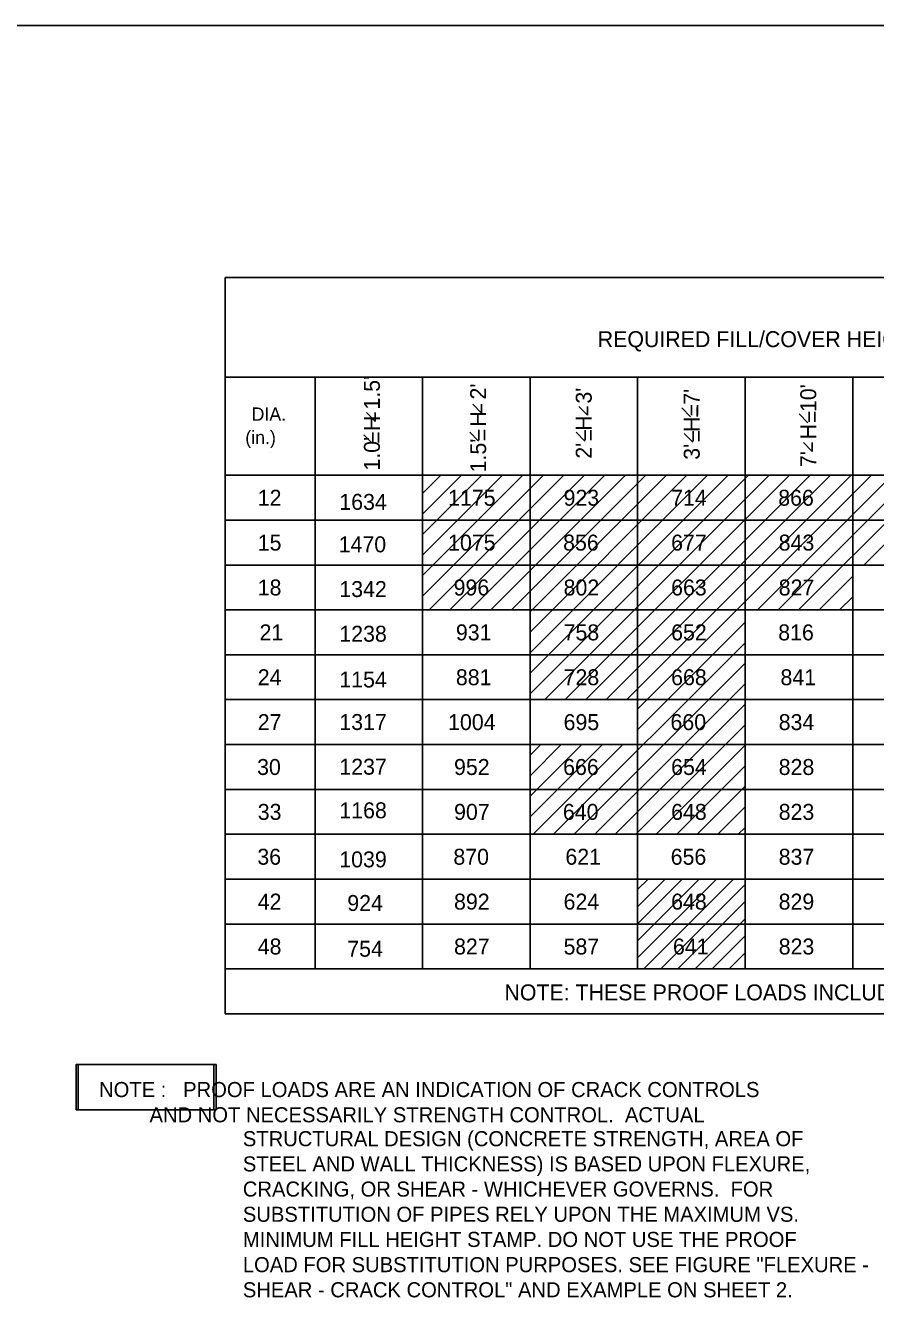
# Model space of a CAD drawing. Extents: x -22562 to -18409, y 3991 to 7171.
# Drawn here: x -20016.8 to -19847.8, y 4911.5 to 5164.4 of the extents above; entities that cross this region are included whole.
import ezdxf

# ---------------------------------------------------------------- set-up
doc = ezdxf.new("R2010")
doc.units = 0
for name, color, linetype in [('1', 7, 'Continuous'), ('2', 7, 'Continuous'), ('4', 7, 'Continuous')]:
    doc.layers.add(name, color=color, linetype=linetype)

msp = doc.modelspace()

# ---------------------------------------------------------------- linework, layer by layer
at = {"layer": '1'}
for p, q in [((-19926.15, 5087.33), (-19927.87, 5089.1)), ((-19926.15, 5087.33), (-19926.15, 5089.08)), ((-19905.08, 5086.87), (-19906.8, 5088.64)), ((-19905.08, 5086.87), (-19905.08, 5088.62)), ((-19884.56, 5086.58), (-19886.28, 5088.35)), ((-19883.24, 5086.65), (-19883.24, 5088.4)), ((-19947.26, 5085.64), (-19948.98, 5087.41)), ((-19947.26, 5085.64), (-19947.26, 5087.4)), ((-19861.28, 5085.39), (-19863, 5087.16)), ((-19977.07, 5083.87), (-19977.07, 5083.87)), ((-19947.8, 5081.24), (-19949.52, 5083.01)), ((-19926.73, 5081.75), (-19928.45, 5083.52)), ((-19905.58, 5081.73), (-19907.3, 5083.5)), ((-19884.11, 5081.51), (-19885.83, 5083.28)), ((-19860.39, 5079.67), (-19862.11, 5081.44)), ((-19860.4, 5079.71), (-19860.4, 5081.47)), ((-19968.15, 5079.41), (-19968.15, 5079.41)), ((-19977.07, 5074.95), (-19977.07, 5074.95)), ((-19937.85, 5071.32), (-19934.21, 5074.95)), ((-19937.85, 5067.24), (-19930.13, 5074.95)), ((-19937.85, 5063.16), (-19926.06, 5074.95)), ((-19937.85, 5059.08), (-19921.98, 5074.95)), ((-19937.85, 5055.01), (-19917.9, 5074.95)), ((-19937.85, 5050.93), (-19913.82, 5074.95)), ((-19936.51, 5048.19), (-19909.74, 5074.95)), ((-19932.43, 5048.19), (-19905.67, 5074.95)), ((-19928.35, 5048.19), (-19901.59, 5074.95)), ((-19927.27, 5074.95), (-19927.27, 5074.95)), ((-19927.26, 5074.95), (-19927.26, 5074.95)), ((-19924.27, 5048.19), (-19897.51, 5074.95)), ((-19920.19, 5048.19), (-19893.43, 5074.95)), ((-19916.47, 5047.84), (-19889.36, 5074.95)), ((-19916.47, 5043.76), (-19885.28, 5074.95)), ((-19916.47, 5039.68), (-19881.2, 5074.95)), ((-19916.47, 5035.6), (-19877.12, 5074.95)), ((-19916.47, 5031.53), (-19873.04, 5074.95)), ((-19913.57, 5030.35), (-19868.97, 5074.95)), ((-19909.49, 5030.35), (-19864.89, 5074.95)), ((-19905.41, 5030.35), (-19860.81, 5074.95)), ((-19901.34, 5030.35), (-19856.73, 5074.95)), ((-19897.26, 5030.35), (-19852.65, 5074.95)), ((-19895.09, 5028.44), (-19848.58, 5074.95)), ((-19871.26, 5048.19), (-19844.5, 5074.95)), ((-19867.18, 5048.19), (-19840.42, 5074.95)), ((-19863.1, 5048.19), (-19836.34, 5074.95)), ((-19850.11, 5057.11), (-19832.27, 5074.95)), ((-19968.15, 5070.49), (-19968.15, 5070.49)), ((-19927.16, 5070.49), (-19927.16, 5070.49)), ((-19905.78, 5070.49), (-19905.78, 5070.49)), ((-19884.4, 5070.49), (-19884.4, 5070.49)), ((-19863.01, 5070.49), (-19863.01, 5070.49)), ((-19857.67, 5071.71), (-19857.67, 5071.71)), ((-19857.67, 5071.71), (-19857.67, 5071.71)), ((-19977.07, 5066.03), (-19977.07, 5066.03)), ((-19968.15, 5061.57), (-19968.15, 5061.57)), ((-19927.16, 5061.57), (-19927.16, 5061.57)), ((-19905.78, 5061.57), (-19905.78, 5061.57)), ((-19884.4, 5061.57), (-19884.4, 5061.57)), ((-19863.01, 5061.57), (-19863.01, 5061.57)), ((-19977.07, 5057.11), (-19977.07, 5057.11)), ((-19859.03, 5048.19), (-19852.33, 5054.89)), ((-19852.33, 5057.11), (-19852.33, 5057.11)), ((-19968.15, 5052.65), (-19968.15, 5052.65)), ((-19927.16, 5052.65), (-19927.16, 5052.65)), ((-19905.78, 5052.65), (-19905.78, 5052.65)), ((-19884.4, 5052.65), (-19884.4, 5052.65)), ((-19863.01, 5052.65), (-19863.01, 5052.65)), ((-19854.95, 5048.19), (-19852.33, 5050.82)), ((-19977.07, 5048.19), (-19977.07, 5048.19)), ((-19937.85, 5048.19), (-19937.85, 5048.19)), ((-19916.47, 5048.19), (-19916.47, 5048.19)), ((-19873.71, 5048.19), (-19873.71, 5048.19)), ((-19852.33, 5048.19), (-19852.33, 5048.19)), ((-19895.09, 5024.37), (-19873.71, 5045.75)), ((-19968.15, 5043.73), (-19968.15, 5043.73)), ((-19927.16, 5043.73), (-19927.16, 5043.73)), ((-19905.78, 5043.73), (-19905.78, 5043.73)), ((-19884.4, 5043.73), (-19884.4, 5043.73)), ((-19863.01, 5043.73), (-19863.01, 5043.73)), ((-19911.79, 5003.59), (-19873.71, 5041.67)), ((-19977.07, 5039.27), (-19977.07, 5039.27)), ((-19907.71, 5003.59), (-19873.71, 5037.59)), ((-19968.15, 5034.81), (-19968.15, 5034.81)), ((-19927.16, 5034.81), (-19927.16, 5034.81)), ((-19905.78, 5034.81), (-19905.78, 5034.81)), ((-19884.4, 5034.81), (-19884.4, 5034.81)), ((-19863.01, 5034.81), (-19863.01, 5034.81)), ((-19903.63, 5003.59), (-19873.71, 5033.51)), ((-19977.07, 5030.35), (-19977.07, 5030.35)), ((-19916.47, 5030.35), (-19916.47, 5030.35)), ((-19895.09, 5030.35), (-19895.09, 5030.35)), ((-19899.55, 5003.59), (-19873.71, 5029.44)), ((-19968.15, 5025.89), (-19968.15, 5025.89)), ((-19927.16, 5025.89), (-19927.16, 5025.89)), ((-19905.78, 5025.89), (-19905.78, 5025.89)), ((-19895.48, 5003.59), (-19873.71, 5025.36)), ((-19884.4, 5025.89), (-19884.4, 5025.89)), ((-19863.01, 5025.89), (-19863.01, 5025.89)), ((-19977.07, 5021.43), (-19977.07, 5021.43)), ((-19916.47, 5021.43), (-19916.47, 5021.43)), ((-19916.47, 5019.29), (-19914.33, 5021.43)), ((-19916.47, 5015.22), (-19910.26, 5021.43)), ((-19916.47, 5011.14), (-19906.18, 5021.43)), ((-19916.47, 5007.06), (-19902.1, 5021.43)), ((-19915.86, 5003.59), (-19898.02, 5021.43)), ((-19895.09, 5021.43), (-19895.09, 5021.43)), ((-19891.4, 5003.59), (-19873.71, 5021.28)), ((-19968.15, 5016.97), (-19968.15, 5016.97)), ((-19927.16, 5016.97), (-19927.16, 5016.97)), ((-19905.78, 5016.97), (-19905.78, 5016.97)), ((-19887.32, 5003.59), (-19873.71, 5017.2)), ((-19884.4, 5016.97), (-19884.4, 5016.97)), ((-19863.01, 5016.97), (-19863.01, 5016.97)), ((-19977.07, 5012.51), (-19977.07, 5012.51)), ((-19883.24, 5003.59), (-19873.71, 5013.13)), ((-19968.15, 5008.05), (-19968.15, 5008.05)), ((-19927.16, 5008.05), (-19927.16, 5008.05)), ((-19905.78, 5008.05), (-19905.78, 5008.05)), ((-19884.4, 5008.05), (-19884.4, 5008.05)), ((-19879.16, 5003.59), (-19873.71, 5009.05)), ((-19863.01, 5008.05), (-19863.01, 5008.05)), ((-19875.09, 5003.59), (-19873.71, 5004.97)), ((-19977.07, 5003.59), (-19977.07, 5003.59)), ((-19916.47, 5003.59), (-19916.47, 5003.59)), ((-19873.71, 5003.59), (-19873.71, 5003.59)), ((-19968.15, 4999.13), (-19968.15, 4999.13)), ((-19927.16, 4999.13), (-19927.16, 4999.13)), ((-19905.78, 4999.13), (-19905.78, 4999.13)), ((-19884.4, 4999.13), (-19884.4, 4999.13)), ((-19863.01, 4999.13), (-19863.01, 4999.13)), ((-19977.07, 4994.67), (-19977.07, 4994.67)), ((-19895.09, 4994.67), (-19895.09, 4994.67)), ((-19895.09, 4992.6), (-19893.02, 4994.67)), ((-19895.09, 4989.2), (-19889.62, 4994.67)), ((-19895.09, 4985.81), (-19886.22, 4994.67)), ((-19895.09, 4982.41), (-19882.83, 4994.67)), ((-19895.09, 4979.01), (-19879.43, 4994.67)), ((-19893.87, 4976.83), (-19876.03, 4994.67)), ((-19873.71, 4994.67), (-19873.71, 4994.67)), ((-19890.47, 4976.83), (-19873.71, 4993.59)), ((-19968.15, 4990.2), (-19968.15, 4990.2)), ((-19927.16, 4990.2), (-19927.16, 4990.2)), ((-19905.78, 4990.2), (-19905.78, 4990.2)), ((-19887.08, 4976.83), (-19873.71, 4990.2)), ((-19884.4, 4990.2), (-19884.4, 4990.2)), ((-19863.01, 4990.2), (-19863.01, 4990.2)), ((-19883.68, 4976.83), (-19873.71, 4986.8)), ((-19977.07, 4985.75), (-19977.07, 4985.75)), ((-19880.28, 4976.83), (-19873.71, 4983.4)), ((-19968.15, 4981.28), (-19968.15, 4981.28)), ((-19927.16, 4981.28), (-19927.16, 4981.28)), ((-19905.78, 4981.28), (-19905.78, 4981.28)), ((-19884.4, 4981.28), (-19884.4, 4981.28)), ((-19876.88, 4976.83), (-19873.71, 4980)), ((-19863.01, 4981.28), (-19863.01, 4981.28)), ((-19895.09, 4976.83), (-19895.09, 4976.83)), ((-19873.71, 4976.83), (-19873.71, 4976.83))]:
    msp.add_line(p, q, dxfattribs=at)
for points in [[(-19937.85, 5074.95), (-19788.18, 5074.95), (-19788.18, 5066.03), (-19830.94, 5066.03), (-19830.94, 5057.11), (-19852.33, 5057.11), (-19852.33, 5048.19), (-19873.71, 5048.19), (-19873.71, 5003.59), (-19916.47, 5003.59), (-19916.47, 5021.43), (-19895.09, 5021.43), (-19895.09, 5030.35), (-19916.47, 5030.35), (-19916.47, 5048.19), (-19937.85, 5048.19), (-19937.85, 5074.95)], [(-19895.09, 4994.67), (-19873.71, 4994.67), (-19873.71, 4976.83), (-19895.09, 4976.83), (-19895.09, 4994.67)]]:
    msp.add_lwpolyline(points, dxfattribs=at)
for points in [[(-20006.74, 4948.8), (-19979.35, 4948.8), (-19979.35, 4957.82), (-20006.74, 4957.82)], [(-20006.28, 4948.8), (-19978.89, 4948.8), (-19978.89, 4957.82), (-20006.28, 4957.82)]]:
    msp.add_lwpolyline(points, close=True, dxfattribs=at)
at = {"layer": '2'}
for p, q in [((-20344.85, 5164.37), (-19558.85, 5164.37)), ((-19977.07, 5114.26), (-19617.13, 5114.26)), ((-19977.07, 5114.26), (-19977.07, 4967.91)), ((-19977.07, 5094.44), (-19617.13, 5094.44)), ((-19959.22, 5094.44), (-19959.22, 4976.83)), ((-19937.85, 5094.44), (-19937.85, 4976.83)), ((-19916.47, 5094.44), (-19916.47, 4976.83)), ((-19895.09, 5094.44), (-19895.09, 4976.83)), ((-19873.71, 5094.44), (-19873.71, 4976.83)), ((-19852.33, 5094.44), (-19852.33, 4976.83)), ((-19977.07, 5074.95), (-19617.13, 5074.95)), ((-19977.07, 5066.03), (-19617.13, 5066.03)), ((-19977.07, 5057.11), (-19617.13, 5057.11)), ((-19977.07, 5048.19), (-19617.13, 5048.19)), ((-19977.07, 5039.27), (-19617.13, 5039.27)), ((-19977.07, 5030.35), (-19617.13, 5030.35)), ((-19977.07, 5021.43), (-19617.13, 5021.43)), ((-19977.07, 5012.51), (-19617.13, 5012.51)), ((-19977.07, 5003.59), (-19617.13, 5003.59)), ((-19977.07, 4994.67), (-19617.13, 4994.67)), ((-19977.07, 4985.75), (-19617.13, 4985.75)), ((-19977.07, 4976.83), (-19617.13, 4976.83)), ((-19977.07, 4967.91), (-19617.13, 4967.91))]:
    msp.add_line(p, q, dxfattribs=at)

# ---------------------------------------------------------------- texts
at = {"layer": '1'}
for s, height, p in [('REQUIRED FILL/COVER HEIGHT FT./ PROOF TEST LOAD (lbs./LF/FT.OF DIAMETER)', 3.1718, (-19903.02, 5100.42)), ('DIA.', 2.643, (-19971.84, 5085.79)), ('(in.)', 2.643, (-19973.09, 5081.15)), ('12', 3.172, (-19970.61, 5068.9)), ('1634', 3.172, (-19954.39, 5068.08)), ('1175', 3.172, (-19932.77, 5068.9)), ('923', 3.172, (-19909.81, 5068.9)), ('714', 3.172, (-19888.43, 5068.9)), ('866', 3.172, (-19867.14, 5068.9)), ('15', 3.172, (-19970.61, 5059.98)), ('1470', 3.172, (-19954.52, 5059.64)), ('1075', 3.172, (-19932.77, 5059.98)), ('856', 3.172, (-19909.9, 5059.98)), ('677', 3.172, (-19888.43, 5059.98)), ('843', 3.172, (-19867.05, 5059.98)), ('18', 3.172, (-19970.61, 5051.06)), ('1342', 3.172, (-19954.39, 5050.75)), (' 996', 3.172, (-19932.85, 5051.06)), ('802', 3.172, (-19909.81, 5051.06)), ('663', 3.172, (-19888.43, 5051.06)), ('827', 3.172, (-19867.05, 5051.06)), ('21', 3.172, (-19970.25, 5042.14)), ('1238', 3.172, (-19954.39, 5041.87)), (' 931', 3.172, (-19932.4, 5042.14)), ('758', 3.172, (-19909.81, 5042.14)), ('652', 3.172, (-19888.43, 5042.14)), ('816', 3.172, (-19867.14, 5042.14)), ('24', 3.172, (-19970.61, 5033.22)), ('1154', 3.172, (-19954.39, 5032.77)), (' 881', 3.172, (-19932.4, 5033.22)), ('728', 3.172, (-19909.81, 5033.22)), ('668', 3.172, (-19888.43, 5033.22)), ('841', 3.172, (-19866.69, 5033.22)), ('27', 3.172, (-19970.61, 5024.3)), ('1317', 3.172, (-19954.39, 5024.32)), ('1004', 3.172, (-19932.77, 5024.3)), ('695', 3.172, (-19909.81, 5024.3)), ('660', 3.172, (-19888.56, 5024.3)), ('834', 3.172, (-19867.05, 5024.3)), ('30', 3.172, (-19970.74, 5015.38)), ('1237', 3.172, (-19954.39, 5015.44)), (' 952', 3.172, (-19932.77, 5015.38)), ('666', 3.172, (-19909.9, 5015.38)), ('654', 3.172, (-19888.43, 5015.38)), ('828', 3.172, (-19867.05, 5015.38)), ('33', 3.172, (-19970.61, 5006.46)), ('1168', 3.172, (-19954.39, 5006.77)), (' 907', 3.172, (-19932.76, 5006.46)), ('640', 3.172, (-19909.95, 5006.46)), ('648', 3.172, (-19888.43, 5006.46)), ('823', 3.172, (-19867.05, 5006.46)), ('36', 3.172, (-19970.69, 4997.54)), ('1039', 3.172, (-19954.4, 4997.02)), (' 870', 3.172, (-19932.9, 4997.54)), ('621', 3.172, (-19909.45, 4997.54)), ('656', 3.172, (-19888.52, 4997.54)), ('837', 3.172, (-19867.05, 4997.54)), ('42', 3.172, (-19970.61, 4988.62)), ('924', 3.172, (-19952.81, 4988.35)), (' 892', 3.172, (-19932.77, 4988.62)), ('624', 3.172, (-19909.81, 4988.62)), ('648', 3.172, (-19888.43, 4988.62)), ('829', 3.172, (-19867.06, 4988.62)), ('48', 3.172, (-19970.61, 4979.7)), ('754', 3.172, (-19952.81, 4979.25)), (' 827', 3.172, (-19932.77, 4979.7)), ('587', 3.172, (-19909.81, 4979.7)), ('641', 3.172, (-19888.07, 4979.7)), ('823', 3.172, (-19867.05, 4979.7)), ('NOTE: THESE PROOF LOADS INCLUDE A FACTOR OF SAFETY OF 1.43 FOR FIELD CRACK CONTROL.', 3.1718, (-19921.57, 4970.58)), (' NOTE :   PROOF LOADS ARE AN INDICATION OF CRACK CONTROLS', 3, (-20003.27, 4951.35)), ('          AND NOT NECESSARILY STRENGTH CONTROL.  ACTUAL', 3, (-20003.27, 4946.34)), ('STRUCTURAL DESIGN (CONCRETE STRENGTH, AREA OF ', 3, (-19973.57, 4941.58)), ('STEEL AND WALL THICKNESS) IS BASED UPON FLEXURE,', 3, (-19973.57, 4936.57)), ('CRACKING, OR SHEAR - WHICHEVER GOVERNS.  FOR', 3, (-19973.57, 4931.57)), ('SUBSTITUTION OF PIPES RELY UPON THE MAXIMUM VS. ', 3, (-19973.57, 4926.56)), ('MINIMUM FILL HEIGHT STAMP. DO NOT USE THE PROOF', 3, (-19973.57, 4921.56)), ('LOAD FOR SUBSTITUTION PURPOSES. SEE FIGURE "FLEXURE -', 3, (-19973.57, 4916.55)), ('SHEAR - CRACK CONTROL" AND EXAMPLE ON SHEET 2.', 3, (-19973.57, 4911.55))]:
    msp.add_text(s, height=height, dxfattribs=at).set_placement(p)
for p in [(-19882.26, 5086.65), (-19858.91, 5085.32), (-19945.66, 5081.21), (-19924.59, 5081.72), (-19903.44, 5081.7), (-19881.97, 5081.48)]:
    msp.add_text('=', height=3.17, rotation=90, dxfattribs=at).set_placement(p)
at = {"layer": '4'}
for s, height, p in [("1.0' H 1.5'", 3.1717, (-19946.33, 5075.88)), ("1.5'  H  2'", 3.1717, (-19925.21, 5075.53)), ("7'  H  10'", 3.172, (-19859.58, 5076.57)), ("2'  H  3'", 3.172, (-19904.22, 5078.25)), ("3'  H  7'", 3.172, (-19882.75, 5078.03))]:
    msp.add_text(s, height=height, rotation=90, dxfattribs=at).set_placement(p)

doc.saveas('drawing.dxf')
